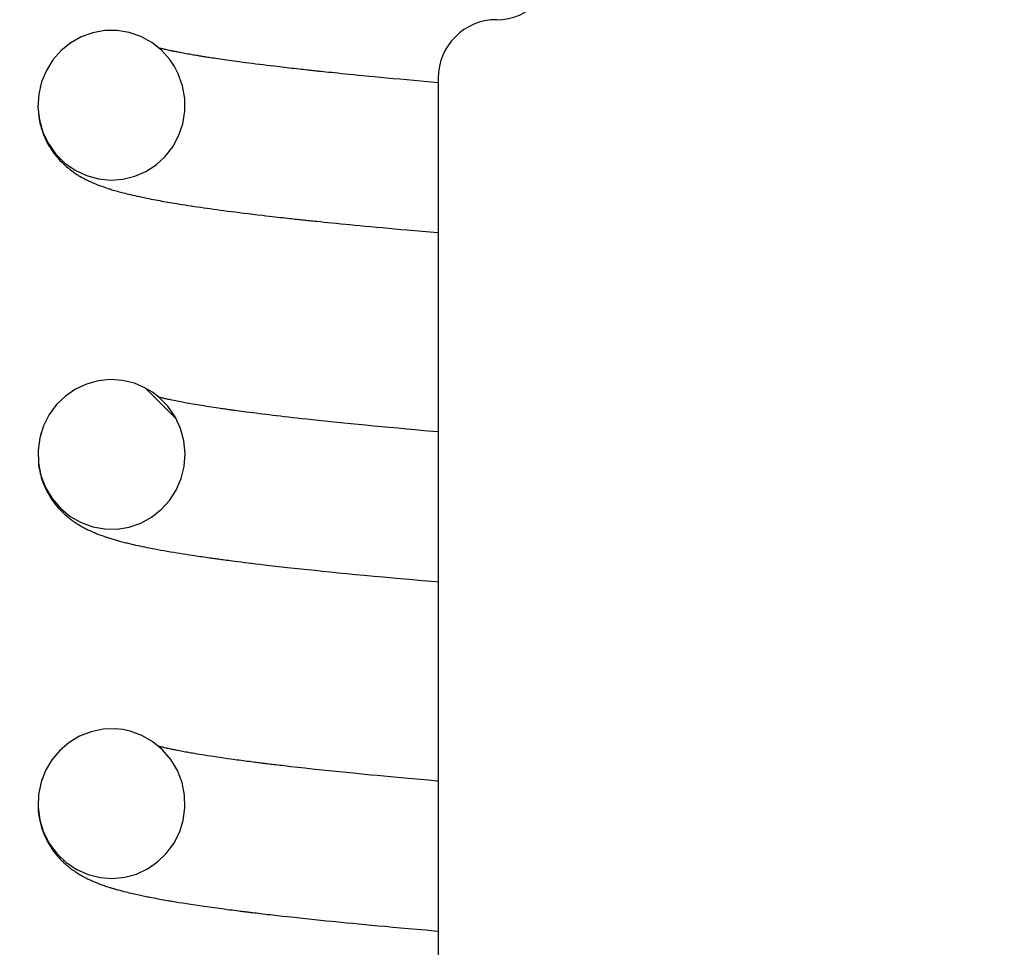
# Model space of a CAD drawing. Extents: x -285 to 5863, y 308 to 3178.
# Tile 340 of 622: x 1790.64 to 1791.167, y 972.792 to 973.288. Entities that reach past the tile are written whole.
import ezdxf

# ---------------------------------------------------------------- set-up
doc = ezdxf.new("R2010")
doc.units = 0
doc.header["$MEASUREMENT"] = 0
doc.header["$PDSIZE"] = 1
doc.layers.get('DEFPOINTS').update_dxf_attribs({"linetype": 'CONTINUOUS'})
doc.layers.add('DIM', color=3, linetype='CONTINUOUS')
doc.layers.add('SPILL-BUCKET', color=1, linetype='CONTINUOUS')
doc.styles.add('SIMPLEX', font='simplex')
doc.dimstyles.new('DIM64', dxfattribs={"dimscale": 64, "dimtxt": 0.09375, "dimasz": 0.09375, "dimexe": 0.0625, "dimexo": 0.0625, "dimgap": 0.046875, "dimtad": 1, "dimdec": 4, "dimzin": 3, "dimdsep": 46, "dimlunit": 4, "dimtxsty": 'SIMPLEX', "dimcen": 0, "dimclrd": 256, "dimclre": 256, "dimclrt": 256, "dimadec": 0, "dimazin": 0, "dimtfac": 1, "dimtdec": 4, "dimtmove": 0, "dimatfit": 3, "dimfxl": 1, "dimfrac": 2, "dimtolj": 1, "dimtzin": 0, "dimarcsym": 0})

# ---------------------------------------------------------------- blocks, each defined once
blk = doc.blocks.new('*D13')
at = {"layer": 'DEFPOINTS', "color": 0, "transparency": 16777216}
for p in [(1368.54722, 978.29596), (2031.77254, 978.01471), (1368.54722, 700.52328)]:
    blk.add_point(p, dxfattribs=at)
at = {"layer": 'DIM', "lineweight": -2, "transparency": 16777216}
for p, q in [((1368.54722, 974.29596), (1368.54722, 696.52328)), ((2031.77254, 974.01471), (2031.77254, 696.52328)), ((2025.77254, 700.52328), (1374.54722, 700.52328))]:
    blk.add_line(p, q, dxfattribs=at)
at = {"layer": 'DIM', "transparency": 16777216}
for points in [[(1374.54722, 701.52328), (1374.54722, 699.52328), (1368.54722, 700.52328)], [(2025.77254, 701.52328), (2025.77254, 699.52328), (2031.77254, 700.52328)]]:
    blk.add_solid(points, dxfattribs=at)
at = {"layer": 'DIM', "transparency": 16777216, "insert": (1700.15988, 708.09471), "char_height": 6, "attachment_point": 5, "style": 'SIMPLEX'}
blk.add_mtext('\\A1;55\'-3 1/4" (F.V. TANK SLAB)', dxfattribs=at)

msp = doc.modelspace()

# ---------------------------------------------------------------- linework, layer by layer
at = {"layer": 'SPILL-BUCKET', "color": 7, "linetype": 'Continuous'}
for p, q in [((1790.67322, 973.27918), (1790.66753, 973.27596)), ((1790.67935, 973.28138), (1790.67322, 973.27918)), ((1790.68575, 973.28254), (1790.67935, 973.28138)), ((1790.69232, 973.2826), (1790.68575, 973.28254)), ((1790.6988, 973.28155), (1790.69232, 973.2826)), ((1790.70509, 973.27938), (1790.6988, 973.28155)), ((1790.71091, 973.27618), (1790.70509, 973.27938)), ((1790.66753, 973.27596), (1790.66245, 973.27186)), ((1790.7161, 973.27204), (1790.71091, 973.27618)), ((1790.66245, 973.27186), (1790.65806, 973.2669)), ((1790.71512, 973.27318), (1790.71464, 973.27331)), ((1790.71556, 973.27307), (1790.71512, 973.27318)), ((1790.71601, 973.27296), (1790.71556, 973.27307)), ((1790.71648, 973.27285), (1790.71601, 973.27296)), ((1790.72054, 973.26709), (1790.7161, 973.27204)), ((1790.71695, 973.27273), (1790.71648, 973.27285)), ((1790.71745, 973.27261), (1790.71695, 973.27273)), ((1790.71796, 973.27249), (1790.71745, 973.27261)), ((1790.71849, 973.27237), (1790.71796, 973.27249)), ((1790.71903, 973.27225), (1790.71849, 973.27237)), ((1790.71958, 973.27213), (1790.71903, 973.27225)), ((1790.72015, 973.272), (1790.71958, 973.27213)), ((1790.72066, 973.27189), (1790.72015, 973.272)), ((1790.72119, 973.27178), (1790.72066, 973.27189)), ((1790.72157, 973.2717), (1790.72119, 973.27178)), ((1790.72196, 973.27162), (1790.72157, 973.2717)), ((1790.72231, 973.27154), (1790.72196, 973.27162)), ((1790.72266, 973.27147), (1790.72231, 973.27154)), ((1790.72305, 973.27139), (1790.72266, 973.27147)), ((1790.72344, 973.27131), (1790.72305, 973.27139)), ((1790.72391, 973.27121), (1790.72344, 973.27131)), ((1790.72439, 973.27112), (1790.72391, 973.27121)), ((1790.72494, 973.27101), (1790.72439, 973.27112)), ((1790.72551, 973.2709), (1790.72494, 973.27101)), ((1790.72619, 973.27077), (1790.72551, 973.2709)), ((1790.72688, 973.27064), (1790.72619, 973.27077)), ((1790.72767, 973.27049), (1790.72688, 973.27064)), ((1790.72848, 973.27034), (1790.72767, 973.27049)), ((1790.72934, 973.27018), (1790.72848, 973.27034)), ((1790.73022, 973.27002), (1790.72934, 973.27018)), ((1790.73103, 973.26988), (1790.73022, 973.27002)), ((1790.73184, 973.26973), (1790.73103, 973.26988)), ((1790.73257, 973.26961), (1790.73184, 973.26973)), ((1790.7333, 973.26948), (1790.73257, 973.26961)), ((1790.73393, 973.26937), (1790.7333, 973.26948)), ((1790.73458, 973.26926), (1790.73393, 973.26937)), ((1790.73512, 973.26917), (1790.73458, 973.26926)), ((1790.73566, 973.26908), (1790.73512, 973.26917)), ((1790.7361, 973.26901), (1790.73566, 973.26908)), ((1790.73654, 973.26893), (1790.7361, 973.26901)), ((1790.73693, 973.26887), (1790.73654, 973.26893)), ((1790.73731, 973.26881), (1790.73693, 973.26887)), ((1790.73772, 973.26874), (1790.73731, 973.26881)), ((1790.73813, 973.26867), (1790.73772, 973.26874)), ((1790.73857, 973.2686), (1790.73813, 973.26867)), ((1790.73902, 973.26853), (1790.73857, 973.2686)), ((1790.65806, 973.2669), (1790.65454, 973.26129)), ((1790.72303, 973.26338), (1790.72054, 973.26709)), ((1790.72509, 973.25943), (1790.72303, 973.26338)), ((1790.73949, 973.26846), (1790.73902, 973.26853)), ((1790.73996, 973.26838), (1790.73949, 973.26846)), ((1790.74075, 973.26826), (1790.73996, 973.26838)), ((1790.74154, 973.26814), (1790.74075, 973.26826)), ((1790.7424, 973.268), (1790.74154, 973.26814)), ((1790.74327, 973.26787), (1790.7424, 973.268)), ((1790.74421, 973.26773), (1790.74327, 973.26787)), ((1790.74517, 973.26758), (1790.74421, 973.26773)), ((1790.74623, 973.26742), (1790.74517, 973.26758)), ((1790.74731, 973.26727), (1790.74623, 973.26742)), ((1790.74852, 973.26709), (1790.74731, 973.26727)), ((1790.74976, 973.26691), (1790.74852, 973.26709)), ((1790.75096, 973.26674), (1790.74976, 973.26691)), ((1790.75217, 973.26656), (1790.75096, 973.26674)), ((1790.75351, 973.26638), (1790.75217, 973.26656)), ((1790.75486, 973.26619), (1790.75351, 973.26638)), ((1790.75633, 973.26599), (1790.75486, 973.26619)), ((1790.75782, 973.26579), (1790.75633, 973.26599)), ((1790.75944, 973.26557), (1790.75782, 973.26579)), ((1790.76109, 973.26536), (1790.75944, 973.26557)), ((1790.76286, 973.26512), (1790.76109, 973.26536)), ((1790.76466, 973.26489), (1790.76286, 973.26512)), ((1790.76659, 973.26465), (1790.76466, 973.26489)), ((1790.76855, 973.2644), (1790.76659, 973.26465)), ((1790.77052, 973.26416), (1790.76855, 973.2644)), ((1790.77251, 973.26391), (1790.77052, 973.26416)), ((1790.77443, 973.26368), (1790.77251, 973.26391)), ((1790.77637, 973.26345), (1790.77443, 973.26368)), ((1790.77777, 973.26328), (1790.77637, 973.26345)), ((1790.65454, 973.26129), (1790.65196, 973.25506)), ((1790.72738, 973.25294), (1790.72509, 973.25943)), ((1790.77917, 973.26311), (1790.77777, 973.26328)), ((1790.78054, 973.26295), (1790.77917, 973.26311)), ((1790.78191, 973.26279), (1790.78054, 973.26295)), ((1790.78324, 973.26264), (1790.78191, 973.26279)), ((1790.78458, 973.26249), (1790.78324, 973.26264)), ((1790.78586, 973.26234), (1790.78458, 973.26249)), ((1790.78716, 973.2622), (1790.78586, 973.26234)), ((1790.7884, 973.26205), (1790.78716, 973.2622)), ((1790.78965, 973.26192), (1790.7884, 973.26205)), ((1790.79077, 973.26179), (1790.78965, 973.26192)), ((1790.7919, 973.26167), (1790.79077, 973.26179)), ((1790.79295, 973.26155), (1790.7919, 973.26167)), ((1790.794, 973.26144), (1790.79295, 973.26155)), ((1790.79486, 973.26134), (1790.794, 973.26144)), ((1790.79572, 973.26125), (1790.79486, 973.26134)), ((1790.79638, 973.26118), (1790.79572, 973.26125)), ((1790.79705, 973.26111), (1790.79638, 973.26118)), ((1790.79764, 973.26104), (1790.79705, 973.26111)), ((1790.79823, 973.26098), (1790.79764, 973.26104)), ((1790.79878, 973.26092), (1790.79823, 973.26098)), ((1790.79934, 973.26086), (1790.79878, 973.26092)), ((1790.79986, 973.2608), (1790.79934, 973.26086)), ((1790.80039, 973.26075), (1790.79986, 973.2608)), ((1790.80094, 973.26069), (1790.80039, 973.26075)), ((1790.8015, 973.26063), (1790.80094, 973.26069)), ((1790.80276, 973.2605), (1790.8015, 973.26063)), ((1790.80402, 973.26037), (1790.80276, 973.2605)), ((1790.8055, 973.26021), (1790.80402, 973.26037)), ((1790.80699, 973.26006), (1790.8055, 973.26021)), ((1790.80871, 973.25988), (1790.80699, 973.26006)), ((1790.81043, 973.2597), (1790.80871, 973.25988)), ((1790.81239, 973.2595), (1790.81043, 973.2597)), ((1790.81436, 973.25931), (1790.81239, 973.2595)), ((1790.81657, 973.25908), (1790.81436, 973.25931)), ((1790.81879, 973.25886), (1790.81657, 973.25908)), ((1790.82142, 973.2586), (1790.81879, 973.25886)), ((1790.82406, 973.25835), (1790.82142, 973.2586)), ((1790.827, 973.25806), (1790.82406, 973.25835)), ((1790.65196, 973.25506), (1790.65044, 973.2485)), ((1790.65135, 973.25291), (1790.6512, 973.25233)), ((1790.72855, 973.24617), (1790.72738, 973.25294)), ((1790.82995, 973.25778), (1790.827, 973.25806)), ((1790.8332, 973.25747), (1790.82995, 973.25778)), ((1790.83649, 973.25716), (1790.8332, 973.25747)), ((1790.84006, 973.25683), (1790.83649, 973.25716)), ((1790.84366, 973.2565), (1790.84006, 973.25683)), ((1790.84736, 973.25616), (1790.84366, 973.2565)), ((1790.85109, 973.25583), (1790.84736, 973.25616)), ((1790.85484, 973.25549), (1790.85109, 973.25583)), ((1790.85862, 973.25516), (1790.85484, 973.25549)), ((1790.86414, 973.25467), (1790.85862, 973.25516)), ((1790.86418, 973.25719), (1790.86418, 971.74672)), ((1790.65044, 973.2485), (1790.65003, 973.24167)), ((1790.72857, 973.23936), (1790.72855, 973.24617)), ((1790.65003, 973.24167), (1790.65077, 973.23488)), ((1790.65029, 973.23785), (1790.65043, 973.23668)), ((1790.72746, 973.23264), (1790.72857, 973.23936)), ((1790.65043, 973.23668), (1790.6507, 973.23497)), ((1790.6507, 973.23497), (1790.65104, 973.23328)), ((1790.65077, 973.23488), (1790.65264, 973.22827)), ((1790.65104, 973.23328), (1790.65138, 973.2319)), ((1790.65138, 973.2319), (1790.65175, 973.23054)), ((1790.72528, 973.2263), (1790.72746, 973.23264)), ((1790.65175, 973.23054), (1790.65201, 973.22968)), ((1790.65201, 973.22968), (1790.65229, 973.22884)), ((1790.65229, 973.22884), (1790.65252, 973.22818)), ((1790.65252, 973.22818), (1790.65275, 973.22754)), ((1790.65264, 973.22827), (1790.6556, 973.22207)), ((1790.65275, 973.22754), (1790.65298, 973.22695)), ((1790.65298, 973.22695), (1790.65321, 973.22639)), ((1790.65321, 973.22639), (1790.65346, 973.22577)), ((1790.65346, 973.22577), (1790.65372, 973.22517)), ((1790.65372, 973.22517), (1790.65402, 973.22453)), ((1790.65402, 973.22453), (1790.65431, 973.22392)), ((1790.65431, 973.22392), (1790.65499, 973.22257)), ((1790.65499, 973.22257), (1790.6557, 973.22129)), ((1790.6556, 973.22207), (1790.65955, 973.2165)), ((1790.6557, 973.22129), (1790.65647, 973.22001)), ((1790.72209, 973.22041), (1790.72528, 973.2263)), ((1790.65647, 973.22001), (1790.65727, 973.21876)), ((1790.65727, 973.21876), (1790.65809, 973.21758)), ((1790.65809, 973.21758), (1790.65895, 973.21642)), ((1790.65895, 973.21642), (1790.65985, 973.21529)), ((1790.65955, 973.2165), (1790.66439, 973.21168)), ((1790.71804, 973.21522), (1790.72209, 973.22041)), ((1790.65985, 973.21529), (1790.66078, 973.2142)), ((1790.66078, 973.2142), (1790.66177, 973.2131)), ((1790.66177, 973.2131), (1790.66276, 973.21208)), ((1790.66276, 973.21208), (1790.66364, 973.21122)), ((1790.66364, 973.21122), (1790.66451, 973.21041)), ((1790.66439, 973.21168), (1790.66989, 973.20782)), ((1790.70773, 973.20721), (1790.7132, 973.21076)), ((1790.7132, 973.21076), (1790.71804, 973.21522)), ((1790.66451, 973.21041), (1790.66533, 973.2097)), ((1790.66533, 973.2097), (1790.66613, 973.20903)), ((1790.66613, 973.20903), (1790.66681, 973.20847)), ((1790.66681, 973.20847), (1790.66748, 973.20796)), ((1790.66748, 973.20796), (1790.66808, 973.20751)), ((1790.66808, 973.20751), (1790.66867, 973.20708)), ((1790.66867, 973.20708), (1790.66922, 973.20669)), ((1790.66922, 973.20669), (1790.66976, 973.20632)), ((1790.66976, 973.20632), (1790.67031, 973.20595)), ((1790.66989, 973.20782), (1790.67598, 973.20496)), ((1790.67031, 973.20595), (1790.67084, 973.20561)), ((1790.67084, 973.20561), (1790.67131, 973.20531)), ((1790.70176, 973.20461), (1790.70773, 973.20721)), ((1790.67131, 973.20531), (1790.67177, 973.20503)), ((1790.67177, 973.20503), (1790.67231, 973.2047)), ((1790.67231, 973.2047), (1790.67286, 973.20438)), ((1790.67286, 973.20438), (1790.67348, 973.20402)), ((1790.67348, 973.20402), (1790.67409, 973.20368)), ((1790.67409, 973.20368), (1790.6747, 973.20335)), ((1790.6747, 973.20335), (1790.6753, 973.20304)), ((1790.6753, 973.20304), (1790.67588, 973.20274)), ((1790.67588, 973.20274), (1790.67645, 973.20246)), ((1790.67598, 973.20496), (1790.68234, 973.20322)), ((1790.67645, 973.20246), (1790.67699, 973.20219)), ((1790.67699, 973.20219), (1790.67753, 973.20194)), ((1790.67753, 973.20194), (1790.67871, 973.2014)), ((1790.67871, 973.2014), (1790.67986, 973.20089)), ((1790.67986, 973.20089), (1790.68089, 973.20046)), ((1790.68089, 973.20046), (1790.68192, 973.20005)), ((1790.68234, 973.20322), (1790.68892, 973.20257)), ((1790.68892, 973.20257), (1790.69542, 973.20305)), ((1790.69542, 973.20305), (1790.70176, 973.20461)), ((1790.68192, 973.20005), (1790.68303, 973.19963)), ((1790.68303, 973.19963), (1790.68413, 973.19922)), ((1790.68413, 973.19922), (1790.68512, 973.19887)), ((1790.68512, 973.19887), (1790.68611, 973.19853)), ((1790.68611, 973.19853), (1790.68699, 973.19824)), ((1790.68699, 973.19824), (1790.68787, 973.19795)), ((1790.68787, 973.19795), (1790.68841, 973.19778)), ((1790.68841, 973.19778), (1790.68895, 973.19761)), ((1790.68895, 973.19761), (1790.68961, 973.19741)), ((1790.68961, 973.19741), (1790.69028, 973.19721)), ((1790.69028, 973.19721), (1790.69107, 973.19698)), ((1790.69107, 973.19698), (1790.69187, 973.19675)), ((1790.69187, 973.19675), (1790.69265, 973.19653)), ((1790.69265, 973.19653), (1790.69343, 973.19631)), ((1790.69343, 973.19631), (1790.69415, 973.19612)), ((1790.69415, 973.19612), (1790.69487, 973.19593)), ((1790.69487, 973.19593), (1790.69575, 973.1957)), ((1790.69575, 973.1957), (1790.69663, 973.19548)), ((1790.69663, 973.19548), (1790.69757, 973.19524)), ((1790.69757, 973.19524), (1790.69853, 973.19501)), ((1790.69853, 973.19501), (1790.69957, 973.19476)), ((1790.69957, 973.19476), (1790.70062, 973.19451)), ((1790.70062, 973.19451), (1790.70183, 973.19424)), ((1790.70183, 973.19424), (1790.70306, 973.19396)), ((1790.70306, 973.19396), (1790.70434, 973.19368)), ((1790.70434, 973.19368), (1790.70564, 973.19341)), ((1790.70564, 973.19341), (1790.70691, 973.19314)), ((1790.70691, 973.19314), (1790.7082, 973.19288)), ((1790.7082, 973.19288), (1790.70941, 973.19263)), ((1790.70941, 973.19263), (1790.71063, 973.19239)), ((1790.71063, 973.19239), (1790.71178, 973.19217)), ((1790.71178, 973.19217), (1790.71294, 973.19195)), ((1790.71294, 973.19195), (1790.71404, 973.19175)), ((1790.71404, 973.19175), (1790.71515, 973.19154)), ((1790.71515, 973.19154), (1790.71622, 973.19135)), ((1790.71622, 973.19135), (1790.71731, 973.19115)), ((1790.71731, 973.19115), (1790.71837, 973.19097)), ((1790.71837, 973.19097), (1790.71943, 973.19078)), ((1790.71943, 973.19078), (1790.72055, 973.19059)), ((1790.72055, 973.19059), (1790.72168, 973.19039)), ((1790.72168, 973.19039), (1790.72296, 973.19018)), ((1790.72296, 973.19018), (1790.72425, 973.18996)), ((1790.72425, 973.18996), (1790.72568, 973.18973)), ((1790.72568, 973.18973), (1790.72712, 973.1895)), ((1790.72712, 973.1895), (1790.72869, 973.18925)), ((1790.72869, 973.18925), (1790.73029, 973.189)), ((1790.73029, 973.189), (1790.73198, 973.18874)), ((1790.73198, 973.18874), (1790.7337, 973.18848)), ((1790.7337, 973.18848), (1790.73539, 973.18823)), ((1790.73539, 973.18823), (1790.73709, 973.18798)), ((1790.73709, 973.18798), (1790.73877, 973.18774)), ((1790.73877, 973.18774), (1790.74046, 973.1875)), ((1790.74046, 973.1875), (1790.74212, 973.18726)), ((1790.74212, 973.18726), (1790.74379, 973.18703)), ((1790.74379, 973.18703), (1790.7457, 973.18677)), ((1790.7457, 973.18677), (1790.74762, 973.18651)), ((1790.74762, 973.18651), (1790.74952, 973.18626)), ((1790.74952, 973.18626), (1790.75145, 973.186)), ((1790.75145, 973.186), (1790.7535, 973.18574)), ((1790.7535, 973.18574), (1790.75558, 973.18547)), ((1790.75558, 973.18547), (1790.7578, 973.18519)), ((1790.7578, 973.18519), (1790.76006, 973.18491)), ((1790.76006, 973.18491), (1790.76247, 973.18461)), ((1790.76247, 973.18461), (1790.76491, 973.18431)), ((1790.76491, 973.18431), (1790.76751, 973.184)), ((1790.76751, 973.184), (1790.77015, 973.18369)), ((1790.77015, 973.18369), (1790.77191, 973.18348)), ((1790.77191, 973.18348), (1790.77368, 973.18328)), ((1790.77368, 973.18328), (1790.77528, 973.18309)), ((1790.77528, 973.18309), (1790.7769, 973.18291)), ((1790.7769, 973.18291), (1790.77834, 973.18275)), ((1790.77834, 973.18275), (1790.77979, 973.18258)), ((1790.77979, 973.18258), (1790.78106, 973.18244)), ((1790.78106, 973.18244), (1790.78235, 973.1823)), ((1790.78235, 973.1823), (1790.78345, 973.18217)), ((1790.78345, 973.18217), (1790.78457, 973.18205)), ((1790.78457, 973.18205), (1790.78562, 973.18194)), ((1790.78562, 973.18194), (1790.78668, 973.18182)), ((1790.78668, 973.18182), (1790.78769, 973.18171)), ((1790.78769, 973.18171), (1790.7887, 973.1816)), ((1790.7887, 973.1816), (1790.78961, 973.18151)), ((1790.78961, 973.18151), (1790.79053, 973.18141)), ((1790.79053, 973.18141), (1790.79127, 973.18133)), ((1790.79127, 973.18133), (1790.79202, 973.18125)), ((1790.79202, 973.18125), (1790.79277, 973.18117)), ((1790.79277, 973.18117), (1790.79353, 973.18109)), ((1790.79353, 973.18109), (1790.79438, 973.181)), ((1790.79438, 973.181), (1790.79524, 973.18091)), ((1790.79524, 973.18091), (1790.79619, 973.18081)), ((1790.79619, 973.18081), (1790.79715, 973.18071)), ((1790.79715, 973.18071), (1790.7982, 973.1806)), ((1790.7982, 973.1806), (1790.79926, 973.18049)), ((1790.79926, 973.18049), (1790.80113, 973.1803)), ((1790.80113, 973.1803), (1790.80301, 973.18011)), ((1790.80301, 973.18011), (1790.80514, 973.17989)), ((1790.80514, 973.17989), (1790.80729, 973.17967)), ((1790.80729, 973.17967), (1790.8097, 973.17943)), ((1790.8097, 973.17943), (1790.81213, 973.17919)), ((1790.81213, 973.17919), (1790.81453, 973.17896)), ((1790.81453, 973.17896), (1790.81694, 973.17872)), ((1790.81694, 973.17872), (1790.81958, 973.17847)), ((1790.81958, 973.17847), (1790.82224, 973.17821)), ((1790.82224, 973.17821), (1790.82512, 973.17794)), ((1790.82512, 973.17794), (1790.82803, 973.17767)), ((1790.82803, 973.17767), (1790.83117, 973.17737)), ((1790.83117, 973.17737), (1790.83433, 973.17708)), ((1790.83433, 973.17708), (1790.83761, 973.17678)), ((1790.83761, 973.17678), (1790.84093, 973.17648)), ((1790.84093, 973.17648), (1790.84425, 973.17618)), ((1790.84425, 973.17618), (1790.8476, 973.17588)), ((1790.8476, 973.17588), (1790.8536, 973.17535)), ((1790.8536, 973.17535), (1790.85969, 973.17482)), ((1790.85969, 973.17482), (1790.86415, 973.17443)), ((1790.68226, 973.09512), (1790.67598, 973.09338)), ((1790.68876, 973.09577), (1790.68226, 973.09512)), ((1790.69528, 973.09533), (1790.68876, 973.09577)), ((1790.70162, 973.09378), (1790.69528, 973.09533)), ((1790.67008, 973.09063), (1790.66469, 973.08691)), ((1790.67598, 973.09338), (1790.67008, 973.09063)), ((1790.70762, 973.09121), (1790.70162, 973.09378)), ((1790.70738, 973.09131), (1790.72385, 973.07484)), ((1790.71133, 973.08896), (1790.70762, 973.09121)), ((1790.66469, 973.08691), (1790.65998, 973.08235)), ((1790.71476, 973.08632), (1790.71133, 973.08896)), ((1790.71533, 973.0862), (1790.71472, 973.08635)), ((1790.71953, 973.08144), (1790.71476, 973.08632)), ((1790.71568, 973.08611), (1790.71533, 973.0862)), ((1790.71605, 973.08602), (1790.71568, 973.08611)), ((1790.71657, 973.08589), (1790.71605, 973.08602)), ((1790.7171, 973.08576), (1790.71657, 973.08589)), ((1790.71759, 973.08564), (1790.7171, 973.08576)), ((1790.7181, 973.08553), (1790.71759, 973.08564)), ((1790.71862, 973.08541), (1790.7181, 973.08553)), ((1790.71915, 973.08529), (1790.71862, 973.08541)), ((1790.71972, 973.08516), (1790.71915, 973.08529)), ((1790.72031, 973.08503), (1790.71972, 973.08516)), ((1790.72094, 973.0849), (1790.72031, 973.08503)), ((1790.72159, 973.08476), (1790.72094, 973.0849)), ((1790.72271, 973.08453), (1790.72159, 973.08476)), ((1790.72387, 973.08429), (1790.72271, 973.08453)), ((1790.72517, 973.08403), (1790.72387, 973.08429)), ((1790.65998, 973.08235), (1790.65604, 973.07699)), ((1790.72341, 973.07581), (1790.71953, 973.08144)), ((1790.72652, 973.08377), (1790.72517, 973.08403)), ((1790.728, 973.08349), (1790.72652, 973.08377)), ((1790.72952, 973.08321), (1790.728, 973.08349)), ((1790.73112, 973.08293), (1790.72952, 973.08321)), ((1790.73276, 973.08264), (1790.73112, 973.08293)), ((1790.73448, 973.08234), (1790.73276, 973.08264)), ((1790.73624, 973.08205), (1790.73448, 973.08234)), ((1790.73752, 973.08184), (1790.73624, 973.08205)), ((1790.73882, 973.08163), (1790.73752, 973.08184)), ((1790.74015, 973.08142), (1790.73882, 973.08163)), ((1790.74151, 973.08121), (1790.74015, 973.08142)), ((1790.74281, 973.081), (1790.74151, 973.08121)), ((1790.74414, 973.0808), (1790.74281, 973.081)), ((1790.74537, 973.08062), (1790.74414, 973.0808)), ((1790.74663, 973.08043), (1790.74537, 973.08062)), ((1790.74748, 973.0803), (1790.74663, 973.08043)), ((1790.74834, 973.08018), (1790.74748, 973.0803)), ((1790.74914, 973.08006), (1790.74834, 973.08018)), ((1790.74996, 973.07995), (1790.74914, 973.08006)), ((1790.75071, 973.07984), (1790.74996, 973.07995)), ((1790.75147, 973.07973), (1790.75071, 973.07984)), ((1790.75213, 973.07964), (1790.75147, 973.07973)), ((1790.7528, 973.07954), (1790.75213, 973.07964)), ((1790.75334, 973.07947), (1790.7528, 973.07954)), ((1790.75389, 973.07939), (1790.75334, 973.07947)), ((1790.75432, 973.07933), (1790.75389, 973.07939)), ((1790.75474, 973.07927), (1790.75432, 973.07933)), ((1790.75512, 973.07922), (1790.75474, 973.07927)), ((1790.7555, 973.07917), (1790.75512, 973.07922)), ((1790.75657, 973.07902), (1790.7555, 973.07917)), ((1790.75765, 973.07888), (1790.75657, 973.07902)), ((1790.65604, 973.07699), (1790.65303, 973.07106)), ((1790.72628, 973.06956), (1790.72341, 973.07581)), ((1790.75892, 973.0787), (1790.75765, 973.07888)), ((1790.76022, 973.07854), (1790.75892, 973.0787)), ((1790.76172, 973.07834), (1790.76022, 973.07854)), ((1790.76324, 973.07814), (1790.76172, 973.07834)), ((1790.76498, 973.07792), (1790.76324, 973.07814)), ((1790.76673, 973.07769), (1790.76498, 973.07792)), ((1790.7684, 973.07748), (1790.76673, 973.07769)), ((1790.77009, 973.07727), (1790.7684, 973.07748)), ((1790.77191, 973.07705), (1790.77009, 973.07727)), ((1790.77375, 973.07682), (1790.77191, 973.07705)), ((1790.77569, 973.07659), (1790.77375, 973.07682)), ((1790.77766, 973.07636), (1790.77569, 973.07659)), ((1790.77973, 973.07611), (1790.77766, 973.07636)), ((1790.78183, 973.07587), (1790.77973, 973.07611)), ((1790.78404, 973.07561), (1790.78183, 973.07587)), ((1790.78627, 973.07536), (1790.78404, 973.07561)), ((1790.78862, 973.07509), (1790.78627, 973.07536)), ((1790.791, 973.07483), (1790.78862, 973.07509)), ((1790.79395, 973.07451), (1790.791, 973.07483)), ((1790.79694, 973.07418), (1790.79395, 973.07451)), ((1790.8001, 973.07384), (1790.79694, 973.07418)), ((1790.80331, 973.0735), (1790.8001, 973.07384)), ((1790.65303, 973.07106), (1790.65101, 973.0646)), ((1790.72807, 973.06292), (1790.72628, 973.06956)), ((1790.80669, 973.07315), (1790.80331, 973.0735)), ((1790.81012, 973.0728), (1790.80669, 973.07315)), ((1790.81374, 973.07243), (1790.81012, 973.0728)), ((1790.8174, 973.07207), (1790.81374, 973.07243)), ((1790.82133, 973.07168), (1790.8174, 973.07207)), ((1790.82531, 973.07129), (1790.82133, 973.07168)), ((1790.82949, 973.07089), (1790.82531, 973.07129)), ((1790.83373, 973.07049), (1790.82949, 973.07089)), ((1790.83817, 973.07007), (1790.83373, 973.07049)), ((1790.84267, 973.06966), (1790.83817, 973.07007)), ((1790.84725, 973.06924), (1790.84267, 973.06966)), ((1790.85188, 973.06882), (1790.84725, 973.06924)), ((1790.85654, 973.0684), (1790.85188, 973.06882)), ((1790.65101, 973.0646), (1790.65008, 973.05789)), ((1790.6515, 973.06649), (1790.65139, 973.06605)), ((1790.65165, 973.06708), (1790.6515, 973.06649)), ((1790.6518, 973.06758), (1790.65165, 973.06708)), ((1790.86124, 973.06799), (1790.85654, 973.0684)), ((1790.86415, 973.06774), (1790.86124, 973.06799)), ((1790.65008, 973.05789), (1790.65029, 973.05104)), ((1790.7287, 973.05611), (1790.72807, 973.06292)), ((1790.7282, 973.04929), (1790.7287, 973.05611)), ((1790.65028, 973.05095), (1790.65039, 973.0501)), ((1790.65029, 973.05104), (1790.65164, 973.04433)), ((1790.65039, 973.0501), (1790.65056, 973.04888)), ((1790.65056, 973.04888), (1790.65077, 973.04766)), ((1790.65077, 973.04766), (1790.65099, 973.0466)), ((1790.72659, 973.04276), (1790.7282, 973.04929)), ((1790.65099, 973.0466), (1790.65123, 973.04555)), ((1790.65123, 973.04555), (1790.65151, 973.04445)), ((1790.65151, 973.04445), (1790.65182, 973.04337)), ((1790.65164, 973.04433), (1790.65411, 973.03792)), ((1790.65182, 973.04337), (1790.65213, 973.04237)), ((1790.65213, 973.04237), (1790.65246, 973.0414)), ((1790.72393, 973.03657), (1790.72659, 973.04276)), ((1790.65246, 973.0414), (1790.65284, 973.04038)), ((1790.65284, 973.04038), (1790.65323, 973.0394)), ((1790.65323, 973.0394), (1790.65367, 973.03837)), ((1790.65367, 973.03837), (1790.65412, 973.03737)), ((1790.65411, 973.03792), (1790.65763, 973.03202)), ((1790.65412, 973.03737), (1790.65493, 973.03575)), ((1790.65493, 973.03575), (1790.65579, 973.0342)), ((1790.65579, 973.0342), (1790.65663, 973.03281)), ((1790.65663, 973.03281), (1790.65751, 973.03146)), ((1790.65763, 973.03202), (1790.66206, 973.02686)), ((1790.72035, 973.03102), (1790.72393, 973.03657)), ((1790.65751, 973.03146), (1790.65835, 973.03028)), ((1790.65835, 973.03028), (1790.65921, 973.02915)), ((1790.65921, 973.02915), (1790.66002, 973.02814)), ((1790.66002, 973.02814), (1790.66085, 973.02718)), ((1790.66085, 973.02718), (1790.66175, 973.02619)), ((1790.66206, 973.02686), (1790.6673, 973.02253)), ((1790.7159, 973.02613), (1790.72035, 973.03102)), ((1790.66175, 973.02619), (1790.66264, 973.02526)), ((1790.66264, 973.02526), (1790.66325, 973.02466)), ((1790.66325, 973.02466), (1790.66386, 973.02408)), ((1790.66386, 973.02408), (1790.66445, 973.02354)), ((1790.66445, 973.02354), (1790.66504, 973.02301)), ((1790.66504, 973.02301), (1790.66552, 973.0226)), ((1790.66552, 973.0226), (1790.666, 973.0222)), ((1790.666, 973.0222), (1790.66636, 973.0219)), ((1790.66636, 973.0219), (1790.66672, 973.02161)), ((1790.66672, 973.02161), (1790.66703, 973.02137)), ((1790.66703, 973.02137), (1790.66734, 973.02113)), ((1790.6673, 973.02253), (1790.67312, 973.01922)), ((1790.66734, 973.02113), (1790.66774, 973.02082)), ((1790.70504, 973.01896), (1790.71077, 973.02209)), ((1790.71077, 973.02209), (1790.7159, 973.02613)), ((1790.66774, 973.02082), (1790.66814, 973.02053)), ((1790.66814, 973.02053), (1790.66864, 973.02016)), ((1790.66864, 973.02016), (1790.66915, 973.0198)), ((1790.66915, 973.0198), (1790.66974, 973.0194)), ((1790.66974, 973.0194), (1790.67033, 973.01901)), ((1790.67033, 973.01901), (1790.67087, 973.01865)), ((1790.67087, 973.01865), (1790.67141, 973.01831)), ((1790.67141, 973.01831), (1790.67187, 973.01803)), ((1790.67187, 973.01803), (1790.67232, 973.01776)), ((1790.67232, 973.01776), (1790.67273, 973.01752)), ((1790.67273, 973.01752), (1790.67313, 973.01728)), ((1790.67312, 973.01922), (1790.6794, 973.01694)), ((1790.67313, 973.01728), (1790.67365, 973.01699)), ((1790.67365, 973.01699), (1790.67418, 973.0167)), ((1790.67418, 973.0167), (1790.67467, 973.01643)), ((1790.67467, 973.01643), (1790.67515, 973.01618)), ((1790.67515, 973.01618), (1790.67567, 973.01591)), ((1790.67567, 973.01591), (1790.67619, 973.01565)), ((1790.6794, 973.01694), (1790.68588, 973.0158)), ((1790.68588, 973.0158), (1790.69246, 973.01576)), ((1790.69246, 973.01576), (1790.69888, 973.01683)), ((1790.69888, 973.01683), (1790.70504, 973.01896)), ((1790.67619, 973.01565), (1790.67678, 973.01536)), ((1790.67678, 973.01536), (1790.67736, 973.01508)), ((1790.67736, 973.01508), (1790.67849, 973.01456)), ((1790.67849, 973.01456), (1790.6796, 973.01407)), ((1790.6796, 973.01407), (1790.68061, 973.01365)), ((1790.68061, 973.01365), (1790.6816, 973.01324)), ((1790.6816, 973.01324), (1790.68253, 973.01288)), ((1790.68253, 973.01288), (1790.68347, 973.01253)), ((1790.68347, 973.01253), (1790.68433, 973.01221)), ((1790.68433, 973.01221), (1790.6852, 973.01191)), ((1790.6852, 973.01191), (1790.68561, 973.01176)), ((1790.68561, 973.01176), (1790.68602, 973.01163)), ((1790.68602, 973.01163), (1790.68648, 973.01147)), ((1790.68648, 973.01147), (1790.68693, 973.01132)), ((1790.68693, 973.01132), (1790.68744, 973.01116)), ((1790.68744, 973.01116), (1790.68794, 973.01099)), ((1790.68794, 973.01099), (1790.6885, 973.01082)), ((1790.6885, 973.01082), (1790.68905, 973.01065)), ((1790.68905, 973.01065), (1790.68962, 973.01048)), ((1790.68962, 973.01048), (1790.69019, 973.0103)), ((1790.69019, 973.0103), (1790.69083, 973.01011)), ((1790.69083, 973.01011), (1790.69147, 973.00993)), ((1790.69147, 973.00993), (1790.692, 973.00978)), ((1790.692, 973.00978), (1790.69253, 973.00963)), ((1790.69253, 973.00963), (1790.69308, 973.00948)), ((1790.69308, 973.00948), (1790.69363, 973.00933)), ((1790.69363, 973.00933), (1790.69427, 973.00916)), ((1790.69427, 973.00916), (1790.69492, 973.00898)), ((1790.69492, 973.00898), (1790.69562, 973.0088)), ((1790.69562, 973.0088), (1790.69633, 973.00862)), ((1790.69633, 973.00862), (1790.69701, 973.00845)), ((1790.69701, 973.00845), (1790.6977, 973.00828)), ((1790.6977, 973.00828), (1790.69834, 973.00812)), ((1790.69834, 973.00812), (1790.69898, 973.00797)), ((1790.69898, 973.00797), (1790.69958, 973.00782)), ((1790.69958, 973.00782), (1790.70018, 973.00768)), ((1790.70018, 973.00768), (1790.70122, 973.00744)), ((1790.70122, 973.00744), (1790.70228, 973.0072)), ((1790.70228, 973.0072), (1790.70339, 973.00696)), ((1790.70339, 973.00696), (1790.70451, 973.00671)), ((1790.70451, 973.00671), (1790.70572, 973.00646)), ((1790.70572, 973.00646), (1790.70694, 973.0062)), ((1790.70694, 973.0062), (1790.70827, 973.00593)), ((1790.70827, 973.00593), (1790.70962, 973.00566)), ((1790.70962, 973.00566), (1790.7111, 973.00537)), ((1790.7111, 973.00537), (1790.71259, 973.00508)), ((1790.71259, 973.00508), (1790.71419, 973.00478)), ((1790.71419, 973.00478), (1790.71581, 973.00449)), ((1790.71581, 973.00449), (1790.71747, 973.00419)), ((1790.71747, 973.00419), (1790.71917, 973.00389)), ((1790.71917, 973.00389), (1790.72091, 973.00359)), ((1790.72091, 973.00359), (1790.72268, 973.00329)), ((1790.72268, 973.00329), (1790.72428, 973.00303)), ((1790.72428, 973.00303), (1790.7259, 973.00276)), ((1790.7259, 973.00276), (1790.72756, 973.0025)), ((1790.72756, 973.0025), (1790.72924, 973.00223)), ((1790.72924, 973.00223), (1790.73085, 973.00198)), ((1790.73085, 973.00198), (1790.73249, 973.00173)), ((1790.73249, 973.00173), (1790.73399, 973.00151)), ((1790.73399, 973.00151), (1790.73551, 973.00128)), ((1790.73551, 973.00128), (1790.73662, 973.00112)), ((1790.73662, 973.00112), (1790.73773, 973.00096)), ((1790.73773, 973.00096), (1790.73875, 973.00081)), ((1790.73875, 973.00081), (1790.73978, 973.00066)), ((1790.73978, 973.00066), (1790.74068, 973.00053)), ((1790.74068, 973.00053), (1790.74159, 973.0004)), ((1790.74159, 973.0004), (1790.74232, 973.0003)), ((1790.74232, 973.0003), (1790.74305, 973.0002)), ((1790.74305, 973.0002), (1790.74374, 973.00011)), ((1790.74374, 973.00011), (1790.74443, 973.00001)), ((1790.74443, 973.00001), (1790.7451, 972.99992)), ((1790.7451, 972.99992), (1790.74578, 972.99983)), ((1790.74578, 972.99983), (1790.74653, 972.99972)), ((1790.74653, 972.99972), (1790.74729, 972.99962)), ((1790.74729, 972.99962), (1790.74814, 972.99951)), ((1790.74814, 972.99951), (1790.74899, 972.99939)), ((1790.74899, 972.99939), (1790.74993, 972.99927)), ((1790.74993, 972.99927), (1790.75087, 972.99914)), ((1790.75087, 972.99914), (1790.75191, 972.99901)), ((1790.75191, 972.99901), (1790.75294, 972.99887)), ((1790.75294, 972.99887), (1790.75407, 972.99873)), ((1790.75407, 972.99873), (1790.75521, 972.99858)), ((1790.75521, 972.99858), (1790.75693, 972.99836)), ((1790.75693, 972.99836), (1790.75866, 972.99815)), ((1790.75866, 972.99815), (1790.76057, 972.99791)), ((1790.76057, 972.99791), (1790.76249, 972.99767)), ((1790.76249, 972.99767), (1790.76453, 972.99742)), ((1790.76453, 972.99742), (1790.76659, 972.99718)), ((1790.76659, 972.99718), (1790.76876, 972.99692)), ((1790.76876, 972.99692), (1790.77096, 972.99666)), ((1790.77096, 972.99666), (1790.77397, 972.99631)), ((1790.77397, 972.99631), (1790.77702, 972.99596)), ((1790.77702, 972.99596), (1790.78027, 972.9956)), ((1790.78027, 972.9956), (1790.78357, 972.99523)), ((1790.78357, 972.99523), (1790.78708, 972.99484)), ((1790.78708, 972.99484), (1790.79064, 972.99446)), ((1790.79064, 972.99446), (1790.79442, 972.99406)), ((1790.79442, 972.99406), (1790.79825, 972.99366)), ((1790.79825, 972.99366), (1790.80231, 972.99324)), ((1790.80231, 972.99324), (1790.80644, 972.99283)), ((1790.80644, 972.99283), (1790.8108, 972.99239)), ((1790.8108, 972.99239), (1790.81522, 972.99196)), ((1790.81522, 972.99196), (1790.8199, 972.9915)), ((1790.8199, 972.9915), (1790.82464, 972.99105)), ((1790.82464, 972.99105), (1790.82963, 972.99058)), ((1790.82963, 972.99058), (1790.83469, 972.99011)), ((1790.83469, 972.99011), (1790.84159, 972.98948)), ((1790.84159, 972.98948), (1790.8486, 972.98886)), ((1790.8486, 972.98886), (1790.85565, 972.98823)), ((1790.85565, 972.98823), (1790.86281, 972.98761)), ((1790.86281, 972.98761), (1790.86418, 972.98749)), ((1790.67842, 972.90726), (1790.67233, 972.90488)), ((1790.68482, 972.90857), (1790.67842, 972.90726)), ((1790.69135, 972.90879), (1790.68482, 972.90857)), ((1790.69541, 972.90837), (1790.69135, 972.90879)), ((1790.6994, 972.90752), (1790.69541, 972.90837)), ((1790.70568, 972.90524), (1790.6994, 972.90752)), ((1790.71148, 972.90192), (1790.70568, 972.90524)), ((1790.66673, 972.90154), (1790.66172, 972.89727)), ((1790.67233, 972.90488), (1790.66673, 972.90154)), ((1790.71672, 972.89758), (1790.71148, 972.90192)), ((1790.66172, 972.89727), (1790.65748, 972.89224)), ((1790.71568, 972.89918), (1790.71467, 972.89943)), ((1790.7162, 972.89905), (1790.71568, 972.89918)), ((1790.71675, 972.89891), (1790.7162, 972.89905)), ((1790.72114, 972.89241), (1790.71672, 972.89758)), ((1790.71731, 972.89878), (1790.71675, 972.89891)), ((1790.7179, 972.89864), (1790.71731, 972.89878)), ((1790.71853, 972.89849), (1790.7179, 972.89864)), ((1790.71918, 972.89835), (1790.71853, 972.89849)), ((1790.71985, 972.8982), (1790.71918, 972.89835)), ((1790.72053, 972.89805), (1790.71985, 972.8982)), ((1790.72109, 972.89793), (1790.72053, 972.89805)), ((1790.72165, 972.89781), (1790.72109, 972.89793)), ((1790.72217, 972.8977), (1790.72165, 972.89781)), ((1790.7227, 972.89759), (1790.72217, 972.8977)), ((1790.72325, 972.89748), (1790.7227, 972.89759)), ((1790.7238, 972.89737), (1790.72325, 972.89748)), ((1790.72442, 972.89724), (1790.7238, 972.89737)), ((1790.72506, 972.89712), (1790.72442, 972.89724)), ((1790.72579, 972.89698), (1790.72506, 972.89712)), ((1790.72653, 972.89683), (1790.72579, 972.89698)), ((1790.72733, 972.89668), (1790.72653, 972.89683)), ((1790.72814, 972.89653), (1790.72733, 972.89668)), ((1790.72893, 972.89639), (1790.72814, 972.89653)), ((1790.72973, 972.89624), (1790.72893, 972.89639)), ((1790.73049, 972.8961), (1790.72973, 972.89624)), ((1790.73127, 972.89597), (1790.73049, 972.8961)), ((1790.732, 972.89584), (1790.73127, 972.89597)), ((1790.73274, 972.89571), (1790.732, 972.89584)), ((1790.73391, 972.89551), (1790.73274, 972.89571)), ((1790.73511, 972.8953), (1790.73391, 972.89551)), ((1790.73641, 972.89509), (1790.73511, 972.8953)), ((1790.73773, 972.89487), (1790.73641, 972.89509)), ((1790.73919, 972.89464), (1790.73773, 972.89487)), ((1790.74067, 972.8944), (1790.73919, 972.89464)), ((1790.65748, 972.89224), (1790.65408, 972.88648)), ((1790.72465, 972.88649), (1790.72114, 972.89241)), ((1790.74229, 972.89415), (1790.74067, 972.8944)), ((1790.74394, 972.8939), (1790.74229, 972.89415)), ((1790.7457, 972.89363), (1790.74394, 972.8939)), ((1790.7475, 972.89337), (1790.7457, 972.89363)), ((1790.7494, 972.89309), (1790.7475, 972.89337)), ((1790.75134, 972.89281), (1790.7494, 972.89309)), ((1790.75339, 972.89252), (1790.75134, 972.89281)), ((1790.75547, 972.89224), (1790.75339, 972.89252)), ((1790.75652, 972.8921), (1790.75547, 972.89224)), ((1790.75758, 972.89195), (1790.75652, 972.8921)), ((1790.75867, 972.8918), (1790.75758, 972.89195)), ((1790.75977, 972.89166), (1790.75867, 972.8918)), ((1790.76089, 972.89151), (1790.75977, 972.89166)), ((1790.76202, 972.89136), (1790.76089, 972.89151)), ((1790.76312, 972.89122), (1790.76202, 972.89136)), ((1790.76422, 972.89108), (1790.76312, 972.89122)), ((1790.76518, 972.89096), (1790.76422, 972.89108)), ((1790.76615, 972.89083), (1790.76518, 972.89096)), ((1790.76701, 972.89072), (1790.76615, 972.89083)), ((1790.76788, 972.89061), (1790.76701, 972.89072)), ((1790.76857, 972.89053), (1790.76788, 972.89061)), ((1790.76928, 972.89044), (1790.76857, 972.89053)), ((1790.7698, 972.89037), (1790.76928, 972.89044)), ((1790.77033, 972.89031), (1790.7698, 972.89037)), ((1790.77068, 972.89027), (1790.77033, 972.89031)), ((1790.77104, 972.89022), (1790.77068, 972.89027)), ((1790.77139, 972.89018), (1790.77104, 972.89022)), ((1790.77175, 972.89013), (1790.77139, 972.89018)), ((1790.77219, 972.89008), (1790.77175, 972.89013)), ((1790.77263, 972.89003), (1790.77219, 972.89008)), ((1790.77328, 972.88995), (1790.77263, 972.89003)), ((1790.77394, 972.88987), (1790.77328, 972.88995)), ((1790.77472, 972.88977), (1790.77394, 972.88987)), ((1790.77551, 972.88968), (1790.77472, 972.88977)), ((1790.77643, 972.88957), (1790.77551, 972.88968)), ((1790.77735, 972.88946), (1790.77643, 972.88957)), ((1790.77841, 972.88933), (1790.77735, 972.88946)), ((1790.77948, 972.88921), (1790.77841, 972.88933)), ((1790.65408, 972.88648), (1790.65167, 972.88024)), ((1790.72711, 972.88008), (1790.72465, 972.88649)), ((1790.78061, 972.88908), (1790.77948, 972.88921)), ((1790.78174, 972.88894), (1790.78061, 972.88908)), ((1790.78537, 972.88853), (1790.78174, 972.88894)), ((1790.78908, 972.88811), (1790.78537, 972.88853)), ((1790.79282, 972.8877), (1790.78908, 972.88811)), ((1790.79664, 972.88728), (1790.79282, 972.8877)), ((1790.80205, 972.8867), (1790.79664, 972.88728)), ((1790.80759, 972.88613), (1790.80205, 972.8867)), ((1790.81319, 972.88555), (1790.80759, 972.88613)), ((1790.81891, 972.88498), (1790.81319, 972.88555)), ((1790.82191, 972.88469), (1790.81891, 972.88498)), ((1790.82493, 972.88439), (1790.82191, 972.88469)), ((1790.82819, 972.88408), (1790.82493, 972.88439)), ((1790.83148, 972.88377), (1790.82819, 972.88408)), ((1790.65167, 972.88024), (1790.65031, 972.87358)), ((1790.65204, 972.88139), (1790.6519, 972.88091)), ((1790.6521, 972.88161), (1790.65204, 972.88139)), ((1790.65216, 972.88181), (1790.6521, 972.88161)), ((1790.72844, 972.87335), (1790.72711, 972.88008)), ((1790.83503, 972.88343), (1790.83148, 972.88377)), ((1790.83861, 972.8831), (1790.83503, 972.88343)), ((1790.84245, 972.88274), (1790.83861, 972.8831)), ((1790.84633, 972.88239), (1790.84245, 972.88274)), ((1790.85048, 972.88201), (1790.84633, 972.88239)), ((1790.85467, 972.88164), (1790.85048, 972.88201)), ((1790.85905, 972.88125), (1790.85467, 972.88164)), ((1790.86348, 972.88086), (1790.85905, 972.88125)), ((1790.86419, 972.8808), (1790.86348, 972.88086)), ((1790.65031, 972.87358), (1790.65007, 972.86678)), ((1790.72864, 972.8665), (1790.72844, 972.87335)), ((1790.65007, 972.86678), (1790.65098, 972.85998)), ((1790.65012, 972.86592), (1790.65021, 972.86472)), ((1790.65021, 972.86472), (1790.65035, 972.86348)), ((1790.65035, 972.86348), (1790.65051, 972.86224)), ((1790.7277, 972.85979), (1790.72864, 972.8665)), ((1790.65051, 972.86224), (1790.65068, 972.86125)), ((1790.65068, 972.86125), (1790.65086, 972.86026)), ((1790.65086, 972.86026), (1790.65102, 972.85952)), ((1790.65098, 972.85998), (1790.65302, 972.85342)), ((1790.65102, 972.85952), (1790.65118, 972.8588)), ((1790.65118, 972.8588), (1790.65135, 972.85812)), ((1790.65135, 972.85812), (1790.65153, 972.85745)), ((1790.72567, 972.85334), (1790.7277, 972.85979)), ((1790.65153, 972.85745), (1790.65175, 972.85666)), ((1790.65175, 972.85666), (1790.65199, 972.85589)), ((1790.65199, 972.85589), (1790.65228, 972.85499)), ((1790.65228, 972.85499), (1790.65259, 972.85411)), ((1790.65259, 972.85411), (1790.65297, 972.8531)), ((1790.65297, 972.8531), (1790.65337, 972.85212)), ((1790.65302, 972.85342), (1790.65614, 972.84732)), ((1790.72265, 972.84742), (1790.72567, 972.85334)), ((1790.65337, 972.85212), (1790.65415, 972.85038)), ((1790.65415, 972.85038), (1790.65499, 972.8487)), ((1790.65499, 972.8487), (1790.65582, 972.84722)), ((1790.65582, 972.84722), (1790.65669, 972.84578)), ((1790.65614, 972.84732), (1790.66024, 972.84183)), ((1790.7187, 972.84207), (1790.72265, 972.84742)), ((1790.65669, 972.84578), (1790.65749, 972.84456)), ((1790.65749, 972.84456), (1790.65832, 972.84338)), ((1790.65832, 972.84338), (1790.65906, 972.8424)), ((1790.65906, 972.8424), (1790.65981, 972.84147)), ((1790.71399, 972.83753), (1790.7187, 972.84207)), ((1790.65981, 972.84147), (1790.66049, 972.84065)), ((1790.66024, 972.84183), (1790.66517, 972.83718)), ((1790.66049, 972.84065), (1790.66117, 972.83988)), ((1790.66117, 972.83988), (1790.66189, 972.83911)), ((1790.66189, 972.83911), (1790.6626, 972.83837)), ((1790.6626, 972.83837), (1790.66309, 972.83788)), ((1790.66309, 972.83788), (1790.66359, 972.8374)), ((1790.66359, 972.8374), (1790.66406, 972.83696)), ((1790.66406, 972.83696), (1790.66454, 972.83652)), ((1790.66517, 972.83718), (1790.67081, 972.83344)), ((1790.70859, 972.83382), (1790.71399, 972.83753)), ((1790.66454, 972.83652), (1790.66495, 972.83616)), ((1790.66495, 972.83616), (1790.66536, 972.8358)), ((1790.66536, 972.8358), (1790.6657, 972.83552)), ((1790.6657, 972.83552), (1790.66603, 972.83524)), ((1790.66603, 972.83524), (1790.66635, 972.83497)), ((1790.66635, 972.83497), (1790.66667, 972.83472)), ((1790.66667, 972.83472), (1790.66708, 972.8344)), ((1790.66708, 972.8344), (1790.66749, 972.83408)), ((1790.66749, 972.83408), (1790.668, 972.83369)), ((1790.668, 972.83369), (1790.66852, 972.83332)), ((1790.66852, 972.83332), (1790.66914, 972.83287)), ((1790.66914, 972.83287), (1790.66977, 972.83244)), ((1790.66977, 972.83244), (1790.67038, 972.83204)), ((1790.67038, 972.83204), (1790.67099, 972.83164)), ((1790.67081, 972.83344), (1790.6769, 972.83077)), ((1790.67099, 972.83164), (1790.67163, 972.83124)), ((1790.70269, 972.83107), (1790.70859, 972.83382)), ((1790.67163, 972.83124), (1790.67226, 972.83086)), ((1790.67226, 972.83086), (1790.67278, 972.83055)), ((1790.67278, 972.83055), (1790.67329, 972.83026)), ((1790.67329, 972.83026), (1790.67378, 972.82998)), ((1790.67378, 972.82998), (1790.67425, 972.82972)), ((1790.67425, 972.82972), (1790.6747, 972.82948)), ((1790.6747, 972.82948), (1790.67514, 972.82925)), ((1790.67514, 972.82925), (1790.67557, 972.82903)), ((1790.67557, 972.82903), (1790.676, 972.82881)), ((1790.676, 972.82881), (1790.67656, 972.82853)), ((1790.67656, 972.82853), (1790.67713, 972.82826)), ((1790.6769, 972.83077), (1790.68336, 972.82917)), ((1790.67713, 972.82826), (1790.67771, 972.82799)), ((1790.67771, 972.82799), (1790.67827, 972.82772)), ((1790.67827, 972.82772), (1790.67888, 972.82745)), ((1790.67888, 972.82745), (1790.67947, 972.82719)), ((1790.67947, 972.82719), (1790.6799, 972.82701)), ((1790.6799, 972.82701), (1790.68032, 972.82683)), ((1790.68032, 972.82683), (1790.68077, 972.82665)), ((1790.68077, 972.82665), (1790.68122, 972.82646)), ((1790.68122, 972.82646), (1790.68169, 972.82627)), ((1790.68169, 972.82627), (1790.68215, 972.82609)), ((1790.68336, 972.82917), (1790.68989, 972.82871)), ((1790.68989, 972.82871), (1790.69641, 972.82935)), ((1790.69641, 972.82935), (1790.70269, 972.83107)), ((1790.68215, 972.82609), (1790.68267, 972.82589)), ((1790.68267, 972.82589), (1790.68317, 972.8257)), ((1790.68317, 972.8257), (1790.68372, 972.8255)), ((1790.68372, 972.8255), (1790.68427, 972.8253)), ((1790.68427, 972.8253), (1790.68487, 972.82509)), ((1790.68487, 972.82509), (1790.68547, 972.82488)), ((1790.68547, 972.82488), (1790.6861, 972.82466)), ((1790.6861, 972.82466), (1790.68674, 972.82445)), ((1790.68674, 972.82445), (1790.68732, 972.82426)), ((1790.68732, 972.82426), (1790.6879, 972.82407)), ((1790.6879, 972.82407), (1790.68834, 972.82393)), ((1790.68834, 972.82393), (1790.68878, 972.8238)), ((1790.68878, 972.8238), (1790.68914, 972.82369)), ((1790.68914, 972.82369), (1790.6895, 972.82358)), ((1790.6895, 972.82358), (1790.68979, 972.82349)), ((1790.68979, 972.82349), (1790.69008, 972.8234)), ((1790.69008, 972.8234), (1790.6904, 972.82331)), ((1790.6904, 972.82331), (1790.69072, 972.82321)), ((1790.69072, 972.82321), (1790.69108, 972.82311)), ((1790.69108, 972.82311), (1790.69145, 972.823)), ((1790.69145, 972.823), (1790.69199, 972.82285)), ((1790.69199, 972.82285), (1790.69253, 972.82269)), ((1790.69253, 972.82269), (1790.69314, 972.82253)), ((1790.69314, 972.82253), (1790.69375, 972.82236)), ((1790.69375, 972.82236), (1790.69435, 972.8222)), ((1790.69435, 972.8222), (1790.69496, 972.82204)), ((1790.69496, 972.82204), (1790.69596, 972.82178)), ((1790.69596, 972.82178), (1790.69698, 972.82152)), ((1790.69698, 972.82152), (1790.69792, 972.82129)), ((1790.69792, 972.82129), (1790.69886, 972.82106)), ((1790.69886, 972.82106), (1790.69984, 972.82083)), ((1790.69984, 972.82083), (1790.70083, 972.8206)), ((1790.70083, 972.8206), (1790.70164, 972.82041)), ((1790.70164, 972.82041), (1790.70246, 972.82023)), ((1790.70246, 972.82023), (1790.70329, 972.82004)), ((1790.70329, 972.82004), (1790.70412, 972.81986)), ((1790.70412, 972.81986), (1790.70488, 972.8197)), ((1790.70488, 972.8197), (1790.70565, 972.81953)), ((1790.70565, 972.81953), (1790.70635, 972.81939)), ((1790.70635, 972.81939), (1790.70705, 972.81924)), ((1790.70705, 972.81924), (1790.70777, 972.81909)), ((1790.70777, 972.81909), (1790.70849, 972.81895)), ((1790.70849, 972.81895), (1790.7093, 972.81879)), ((1790.7093, 972.81879), (1790.71012, 972.81863)), ((1790.71012, 972.81863), (1790.71103, 972.81845)), ((1790.71103, 972.81845), (1790.71194, 972.81827)), ((1790.71194, 972.81827), (1790.71302, 972.81807)), ((1790.71302, 972.81807), (1790.71411, 972.81786)), ((1790.71411, 972.81786), (1790.71514, 972.81767)), ((1790.71514, 972.81767), (1790.71619, 972.81748)), ((1790.71619, 972.81748), (1790.71718, 972.81731)), ((1790.71718, 972.81731), (1790.71817, 972.81713)), ((1790.71817, 972.81713), (1790.71911, 972.81696)), ((1790.71911, 972.81696), (1790.72005, 972.8168)), ((1790.72005, 972.8168), (1790.72096, 972.81665)), ((1790.72096, 972.81665), (1790.72189, 972.81649)), ((1790.72189, 972.81649), (1790.72368, 972.81619)), ((1790.72368, 972.81619), (1790.7255, 972.81589)), ((1790.7255, 972.81589), (1790.72751, 972.81557)), ((1790.72751, 972.81557), (1790.72956, 972.81525)), ((1790.72956, 972.81525), (1790.7318, 972.8149)), ((1790.7318, 972.8149), (1790.73409, 972.81456)), ((1790.73409, 972.81456), (1790.73653, 972.8142)), ((1790.73653, 972.8142), (1790.73901, 972.81383)), ((1790.73901, 972.81383), (1790.74166, 972.81346)), ((1790.74166, 972.81346), (1790.74435, 972.81309)), ((1790.74435, 972.81309), (1790.74567, 972.81291)), ((1790.74567, 972.81291), (1790.74699, 972.81273)), ((1790.74699, 972.81273), (1790.74836, 972.81254)), ((1790.74836, 972.81254), (1790.74973, 972.81236)), ((1790.74973, 972.81236), (1790.75114, 972.81217)), ((1790.75114, 972.81217), (1790.75256, 972.81199)), ((1790.75256, 972.81199), (1790.75386, 972.81182)), ((1790.75386, 972.81182), (1790.75517, 972.81165)), ((1790.75517, 972.81165), (1790.75626, 972.81151)), ((1790.75626, 972.81151), (1790.75737, 972.81137)), ((1790.75737, 972.81137), (1790.75825, 972.81126)), ((1790.75825, 972.81126), (1790.75914, 972.81115)), ((1790.75914, 972.81115), (1790.75968, 972.81108)), ((1790.75968, 972.81108), (1790.76023, 972.81102)), ((1790.76023, 972.81102), (1790.76063, 972.81097)), ((1790.76063, 972.81097), (1790.76103, 972.81092)), ((1790.76103, 972.81092), (1790.76133, 972.81088)), ((1790.76133, 972.81088), (1790.76162, 972.81084)), ((1790.76162, 972.81084), (1790.76196, 972.8108)), ((1790.76196, 972.8108), (1790.7623, 972.81076)), ((1790.7623, 972.81076), (1790.76271, 972.81071)), ((1790.76271, 972.81071), (1790.76312, 972.81066)), ((1790.76312, 972.81066), (1790.7636, 972.8106)), ((1790.7636, 972.8106), (1790.76407, 972.81054)), ((1790.76407, 972.81054), (1790.76495, 972.81044)), ((1790.76495, 972.81044), (1790.76582, 972.81033)), ((1790.76582, 972.81033), (1790.76686, 972.81021)), ((1790.76686, 972.81021), (1790.76791, 972.81008)), ((1790.76791, 972.81008), (1790.76913, 972.80994)), ((1790.76913, 972.80994), (1790.77036, 972.80979)), ((1790.77036, 972.80979), (1790.77166, 972.80964)), ((1790.77166, 972.80964), (1790.77296, 972.80949)), ((1790.77296, 972.80949), (1790.77428, 972.80934)), ((1790.77428, 972.80934), (1790.7756, 972.80919)), ((1790.7756, 972.80919), (1790.77692, 972.80904)), ((1790.77692, 972.80904), (1790.77825, 972.80889)), ((1790.77825, 972.80889), (1790.77959, 972.80874)), ((1790.77959, 972.80874), (1790.78093, 972.80858)), ((1790.78093, 972.80858), (1790.7855, 972.80808)), ((1790.7855, 972.80808), (1790.79016, 972.80758)), ((1790.79016, 972.80758), (1790.79486, 972.80708)), ((1790.79486, 972.80708), (1790.79965, 972.80658)), ((1790.79965, 972.80658), (1790.80448, 972.80609)), ((1790.80448, 972.80609), (1790.80939, 972.8056)), ((1790.80939, 972.8056), (1790.81232, 972.80531)), ((1790.81232, 972.80531), (1790.81527, 972.80502)), ((1790.81527, 972.80502), (1790.81842, 972.80471)), ((1790.81842, 972.80471), (1790.82159, 972.80441)), ((1790.82159, 972.80441), (1790.825, 972.80408)), ((1790.825, 972.80408), (1790.82844, 972.80376)), ((1790.82844, 972.80376), (1790.83212, 972.80342)), ((1790.83212, 972.80342), (1790.83584, 972.80307)), ((1790.83584, 972.80307), (1790.83988, 972.8027)), ((1790.83988, 972.8027), (1790.84396, 972.80233)), ((1790.84396, 972.80233), (1790.8483, 972.80195)), ((1790.8483, 972.80195), (1790.85268, 972.80156)), ((1790.85268, 972.80156), (1790.85734, 972.80115)), ((1790.85734, 972.80115), (1790.86205, 972.80074)), ((1790.86205, 972.80074), (1790.86418, 972.80056))]:
    msp.add_line(p, q, dxfattribs=at)
for centre, start, end in [((1790.89541, 973.31965), 270, 0), ((1790.89541, 973.25719), 90, 180)]:
    msp.add_arc(centre, 0.03123, start, end, dxfattribs=at)

# ---------------------------------------------------------------- dimensions: what is measured, and where the dimension line sits
at = {"layer": 'DIM'}
dim = msp.add_linear_dim(base=(1368.54722, 700.52328), p1=(2031.77254, 978.01471), p2=(1368.54722, 978.29596), angle=180, text='<> (F.V. TANK SLAB)', dimstyle='DIM64', dxfattribs=at)
dim.commit()
dim.dimension.update_dxf_attribs({"geometry": '*D13', "text_midpoint": (1700.15988, 708.09471)})

doc.saveas('drawing.dxf')
